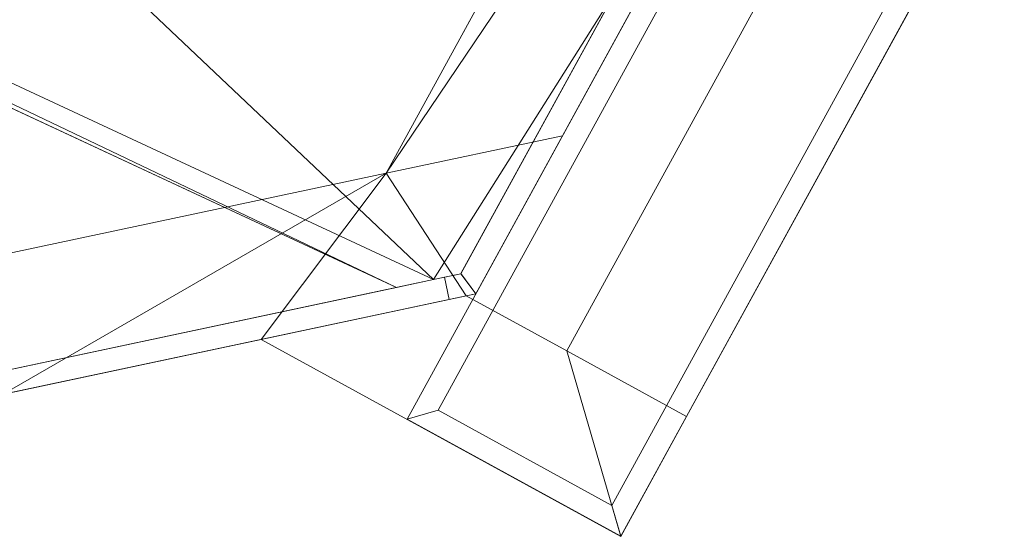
# Model space of a CAD drawing. Header units: millimetres. Extents: x -430348 to -225823, y -86243 to 5084.
# Tile 340 of 656: x -422412 to -420252, y -12790 to -11655. Entities that reach past the tile are written whole.
import ezdxf

# ---------------------------------------------------------------- set-up
doc = ezdxf.new("R2010")
doc.units = ezdxf.units.MM
for name, color, linetype, lineweight in [('A-GLAZ-CURT', 52, 'Continuous', 9), ('A-GLAZ-CWMG', 51, 'Continuous', 9), ('A-WALL', 113, 'Continuous', 9)]:
    doc.layers.add(name, color=color, linetype=linetype, lineweight=lineweight)

# ---------------------------------------------------------------- blocks, each defined once
blk = doc.blocks.new('System Panel - Glazed-504994-_3D_ Copy 1')
at = {"layer": 'A-GLAZ-CURT', "transparency": 33554471}
mesh = blk.add_polyface(dxfattribs=at)
corners = [(-1099.1, 5), (-1146, 5, 722.8), (81, 5, 802.6), (1146, 5)]
mesh.append_faces([[corners[k] for k in face] for face in [(2, 3, 0, 1)]])
mesh = blk.add_polyface(dxfattribs=at)
corners = [(1146, -5), (-1099.1, -5), (-1099.1, 5), (1146, 5)]
mesh.append_faces([[corners[k] for k in face] for face in [(3, 0, 1, 2)]])
mesh = blk.add_polyface(dxfattribs=at)
corners = [(81, -5, 802.6), (1146, -5), (1146, 5), (81, 5, 802.6)]
mesh.append_faces([[corners[k] for k in face] for face in [(3, 0, 1, 2)]])
mesh = blk.add_polyface(dxfattribs=at)
corners = [(-1099.1, -5), (1146, -5), (81, -5, 802.6), (-1146, -5, 722.8)]
mesh.append_faces([[corners[k] for k in face] for face in [(2, 3, 0, 1)]])
blk = doc.blocks.new('System Panel - Glazed-505000-_3D_ Copy 1')
at = {"layer": 'A-GLAZ-CURT', "transparency": 33554471}
mesh = blk.add_polyface(dxfattribs=at)
corners = [(-1153, 5), (-1202, 5, 754.2), (1106.2, 5, 754.2), (1155.4, 5, 717.1), (1202, 5)]
mesh.append_faces([[corners[k] for k in face] for face in [(3, 4, 2)]], dxfattribs={"vtx1": -1})
mesh.append_faces([[corners[k] for k in face] for face in [(0, 1, 2, 4)]], dxfattribs={"vtx2": -1})
mesh = blk.add_polyface(dxfattribs=at)
corners = [(-1202, -5, 754.2), (1106.2, -5, 754.2), (1106.2, 5, 754.2), (-1202, 5, 754.2)]
mesh.append_faces([[corners[k] for k in face] for face in [(0, 1, 2, 3)]])
mesh = blk.add_polyface(dxfattribs=at)
corners = [(1106.2, -5, 754.2), (1155.4, -5, 717.1), (1155.4, 5, 717.1), (1106.2, 5, 754.2)]
mesh.append_faces([[corners[k] for k in face] for face in [(3, 0, 1, 2)]])
mesh = blk.add_polyface(dxfattribs=at)
corners = [(1155.4, -5, 717.1), (1202, -5), (1202, 5), (1155.4, 5, 717.1)]
mesh.append_faces([[corners[k] for k in face] for face in [(3, 0, 1, 2)]])
mesh = blk.add_polyface(dxfattribs=at)
corners = [(-1153, -5), (1202, -5), (1155.4, -5, 717.1), (1106.2, -5, 754.2), (-1202, -5, 754.2)]
mesh.append_faces([[corners[k] for k in face] for face in [(4, 0, 3)]], dxfattribs={"vtx1": -1})
mesh.append_faces([[corners[k] for k in face] for face in [(1, 2, 3, 0)]], dxfattribs={"vtx2": -1})
blk = doc.blocks.new('Rectangular Mullion - 50mm x 50mm-505002-_3D_ Copy 1')
at = {"layer": 'A-GLAZ-CWMG'}
mesh = blk.add_polyface(dxfattribs=at)
corners = [(-50, 25, -22.9), (0, 25), (0, 25, -59.8), (-50, 25, -59.8)]
mesh.append_faces([[corners[k] for k in face] for face in [(0, 1, 2, 3)]])
mesh = blk.add_polyface(dxfattribs=at)
corners = [(-50, -25, -22.9), (-50, 25, -22.9), (-50, 25, -59.8), (-50, -25, -59.8)]
mesh.append_faces([[corners[k] for k in face] for face in [(0, 1, 2, 3)]])
mesh = blk.add_polyface(dxfattribs=at)
corners = [(0, 25), (-50, 25, -22.9), (-50, -25, -22.9), (0, -25)]
mesh.append_faces([[corners[k] for k in face] for face in [(3, 0, 1, 2)]])
mesh = blk.add_polyface(dxfattribs=at)
corners = [(0, 25, -59.8), (0, -25, -59.8), (-50, -25, -59.8), (-50, 25, -59.8)]
mesh.append_faces([[corners[k] for k in face] for face in [(1, 2, 3, 0)]])
mesh = blk.add_polyface(dxfattribs=at)
corners = [(0, 25), (0, -25), (0, -25, -59.8), (0, 25, -59.8)]
mesh.append_faces([[corners[k] for k in face] for face in [(3, 0, 1, 2)]])
mesh = blk.add_polyface(dxfattribs=at)
corners = [(0, -25), (-50, -25, -22.9), (-50, -25, -59.8), (0, -25, -59.8)]
mesh.append_faces([[corners[k] for k in face] for face in [(3, 0, 1, 2)]])
blk = doc.blocks.new('Rectangular Mullion - 50mm x 50mm-504993-_3D_ Copy 1')
at = {"layer": 'A-GLAZ-CWMG'}
mesh = blk.add_polyface(dxfattribs=at)
corners = [(-25, 25, -48.5), (-3.2, 25, -49.9), (25, 25, -51.7), (25, 25, -2359.9), (-25, 25, -2293.6)]
mesh.append_faces([[corners[k] for k in face] for face in [(0, 1, 4)]], dxfattribs={"vtx1": -1})
mesh.append_faces([[corners[k] for k in face] for face in [(2, 3, 4, 1)]], dxfattribs={"vtx2": -1})
mesh = blk.add_polyface(dxfattribs=at)
corners = [(-25, -25, -48.5), (-25, 25, -48.5), (-25, 25, -2293.6), (-25, -25, -2293.6)]
mesh.append_faces([[corners[k] for k in face] for face in [(3, 0, 1, 2)]])
mesh = blk.add_polyface(dxfattribs=at)
corners = [(-3.2, 25, -49.9), (-25, 25, -48.5), (-25, -25, -48.5), (-3.2, -25, -49.9)]
mesh.append_faces([[corners[k] for k in face] for face in [(0, 1, 2, 3)]])
mesh = blk.add_polyface(dxfattribs=at)
corners = [(25, 25, -2359.9), (25, -25, -2359.9), (-25, -25, -2293.6), (-25, 25, -2293.6)]
mesh.append_faces([[corners[k] for k in face] for face in [(3, 0, 1, 2)]])
mesh = blk.add_polyface(dxfattribs=at)
corners = [(25, 25, -51.7), (-3.2, 25, -49.9), (-3.2, -25, -49.9), (25, -25, -51.7)]
mesh.append_faces([[corners[k] for k in face] for face in [(0, 1, 2, 3)]])
mesh = blk.add_polyface(dxfattribs=at)
corners = [(25, 25, -51.7), (25, -25, -51.7), (25, -25, -2359.9), (25, 25, -2359.9)]
mesh.append_faces([[corners[k] for k in face] for face in [(0, 1, 2, 3)]])
mesh = blk.add_polyface(dxfattribs=at)
corners = [(25, -25, -51.7), (-3.2, -25, -49.9), (-25, -25, -48.5), (-25, -25, -2293.6), (25, -25, -2359.9)]
mesh.append_faces([[corners[k] for k in face] for face in [(1, 2, 3)]], dxfattribs={"vtx2": -1})
mesh.append_faces([[corners[k] for k in face] for face in [(3, 4, 0, 1)]], dxfattribs={"vtx3": -1})
blk = doc.blocks.new('Rectangular Mullion - 50mm x 50mm-505019-_3D_ Copy 1')
at = {"layer": 'A-GLAZ-CWMG'}
mesh = blk.add_polyface(dxfattribs=at)
corners = [(-50, 25), (0, 25), (0, 25, -769.8), (-50, 25, -746.9)]
mesh.append_faces([[corners[k] for k in face] for face in [(3, 0, 1, 2)]])
mesh = blk.add_polyface(dxfattribs=at)
corners = [(-50, -25), (-50, 25), (-50, 25, -746.9), (-50, -25, -746.9)]
mesh.append_faces([[corners[k] for k in face] for face in [(0, 1, 2, 3)]])
mesh = blk.add_polyface(dxfattribs=at)
corners = [(0, 25), (-50, 25), (-50, -25), (0, -25)]
mesh.append_faces([[corners[k] for k in face] for face in [(1, 2, 3, 0)]])
mesh = blk.add_polyface(dxfattribs=at)
corners = [(0, 25, -769.8), (0, -25, -769.8), (-50, -25, -746.9), (-50, 25, -746.9)]
mesh.append_faces([[corners[k] for k in face] for face in [(3, 0, 1, 2)]])
mesh = blk.add_polyface(dxfattribs=at)
corners = [(0, 25), (0, -25), (0, -25, -769.8), (0, 25, -769.8)]
mesh.append_faces([[corners[k] for k in face] for face in [(3, 0, 1, 2)]])
mesh = blk.add_polyface(dxfattribs=at)
corners = [(0, -25), (-50, -25), (-50, -25, -746.9), (0, -25, -769.8)]
mesh.append_faces([[corners[k] for k in face] for face in [(0, 1, 2, 3)]])
blk = doc.blocks.new('Rectangular Mullion - 50mm x 50mm-505290-_3D_ Copy 1')
at = {"layer": 'A-GLAZ-CWMG'}
mesh = blk.add_polyface(dxfattribs=at)
corners = [(-50, 25), (0, 25), (0, 25, -1460), (-50, 25, -1441.4)]
mesh.append_faces([[corners[k] for k in face] for face in [(3, 0, 1, 2)]])
mesh = blk.add_polyface(dxfattribs=at)
corners = [(-50, -25), (-50, 25), (-50, 25, -1441.4), (-50, -25, -1441.4)]
mesh.append_faces([[corners[k] for k in face] for face in [(0, 1, 2, 3)]])
mesh = blk.add_polyface(dxfattribs=at)
corners = [(0, 25), (-50, 25), (-50, -25), (0, -25)]
mesh.append_faces([[corners[k] for k in face] for face in [(1, 2, 3, 0)]])
mesh = blk.add_polyface(dxfattribs=at)
corners = [(0, 25, -1460), (0, -25, -1460), (-50, -25, -1441.4), (-50, 25, -1441.4)]
mesh.append_faces([[corners[k] for k in face] for face in [(0, 1, 2, 3)]])
mesh = blk.add_polyface(dxfattribs=at)
corners = [(0, 25), (0, -25), (0, -25, -1460), (0, 25, -1460)]
mesh.append_faces([[corners[k] for k in face] for face in [(3, 0, 1, 2)]])
mesh = blk.add_polyface(dxfattribs=at)
corners = [(0, -25), (-50, -25), (-50, -25, -1441.4), (0, -25, -1460)]
mesh.append_faces([[corners[k] for k in face] for face in [(0, 1, 2, 3)]])
blk = doc.blocks.new('System Panel - Glazed-505702-_3D_ Copy 1')
at = {"layer": 'A-GLAZ-CURT', "transparency": 33554471}
mesh = blk.add_polyface(dxfattribs=at)
corners = [(-1231, 5, 209), (498.7, 5, 3366.2), (1231, 5, 2965), (270, 5, 1211), (-80.8, 5, 1403.2), (-849.5, 5)]
mesh.append_faces([[corners[k] for k in face] for face in [(0, 1, 4, 5)]], dxfattribs={"vtx1": -1})
mesh.append_faces([[corners[k] for k in face] for face in [(2, 3, 4, 1)]], dxfattribs={"vtx2": -1})
mesh = blk.add_polyface(dxfattribs=at)
corners = [(-849.5, -5), (-1231, -5, 209), (-1231, 5, 209), (-849.5, 5)]
mesh.append_faces([[corners[k] for k in face] for face in [(3, 0, 1, 2)]])
mesh = blk.add_polyface(dxfattribs=at)
corners = [(-1231, -5, 209), (498.7, -5, 3366.2), (498.7, 5, 3366.2), (-1231, 5, 209)]
mesh.append_faces([[corners[k] for k in face] for face in [(0, 1, 2, 3)]])
mesh = blk.add_polyface(dxfattribs=at)
corners = [(-80.8, -5, 1403.2), (-849.5, -5), (-849.5, 5), (-80.8, 5, 1403.2)]
mesh.append_faces([[corners[k] for k in face] for face in [(3, 0, 1, 2)]])
mesh = blk.add_polyface(dxfattribs=at)
corners = [(-1231, -5, 209), (-849.5, -5), (-80.8, -5, 1403.2), (270, -5, 1211), (1231, -5, 2965), (498.7, -5, 3366.2)]
mesh.append_faces([[corners[k] for k in face] for face in [(2, 5, 0, 1)]], dxfattribs={"vtx0": -1})
mesh.append_faces([[corners[k] for k in face] for face in [(4, 5, 2, 3)]], dxfattribs={"vtx1": -1})
blk = doc.blocks.new('Rectangular Mullion - 50mm x 50mm-505704-_3D_ Copy 1')
at = {"layer": 'A-GLAZ-CWMG'}
mesh = blk.add_polyface(dxfattribs=at)
corners = [(-50, 25, 50), (0, 25), (0, 25, -1600), (-50, 25, -1550)]
mesh.append_faces([[corners[k] for k in face] for face in [(3, 0, 1, 2)]])
mesh = blk.add_polyface(dxfattribs=at)
corners = [(-50, -25, 50), (-50, 25, 50), (-50, 25, -1550), (-50, -25, -1550)]
mesh.append_faces([[corners[k] for k in face] for face in [(3, 0, 1, 2)]])
mesh = blk.add_polyface(dxfattribs=at)
corners = [(0, 25), (-50, 25, 50), (-50, -25, 50), (0, -25)]
mesh.append_faces([[corners[k] for k in face] for face in [(0, 1, 2, 3)]])
mesh = blk.add_polyface(dxfattribs=at)
corners = [(0, 25, -1600), (0, -25, -1600), (-50, -25, -1550), (-50, 25, -1550)]
mesh.append_faces([[corners[k] for k in face] for face in [(0, 1, 2, 3)]])
mesh = blk.add_polyface(dxfattribs=at)
corners = [(0, 25), (0, -25), (0, -25, -1600), (0, 25, -1600)]
mesh.append_faces([[corners[k] for k in face] for face in [(3, 0, 1, 2)]])
mesh = blk.add_polyface(dxfattribs=at)
corners = [(0, -25), (-50, -25, 50), (-50, -25, -1550), (0, -25, -1600)]
mesh.append_faces([[corners[k] for k in face] for face in [(0, 1, 2, 3)]])
blk = doc.blocks.new('Rectangular Mullion - 50mm x 50mm-505705-_3D_ Copy 1')
at = {"layer": 'A-GLAZ-CWMG'}
mesh = blk.add_polyface(dxfattribs=at)
corners = [(-50, 25, -50), (0, 25), (0, 25, -535), (-50, 25, -485)]
mesh.append_faces([[corners[k] for k in face] for face in [(3, 0, 1, 2)]])
mesh = blk.add_polyface(dxfattribs=at)
corners = [(-50, -25, -50), (-50, 25, -50), (-50, 25, -485), (-50, -25, -485)]
mesh.append_faces([[corners[k] for k in face] for face in [(3, 0, 1, 2)]])
mesh = blk.add_polyface(dxfattribs=at)
corners = [(0, 25), (-50, 25, -50), (-50, -25, -50), (0, -25)]
mesh.append_faces([[corners[k] for k in face] for face in [(2, 3, 0, 1)]])
mesh = blk.add_polyface(dxfattribs=at)
corners = [(0, 25, -535), (0, -25, -535), (-50, -25, -485), (-50, 25, -485)]
mesh.append_faces([[corners[k] for k in face] for face in [(3, 0, 1, 2)]])
mesh = blk.add_polyface(dxfattribs=at)
corners = [(0, 25), (0, -25), (0, -25, -535), (0, 25, -535)]
mesh.append_faces([[corners[k] for k in face] for face in [(3, 0, 1, 2)]])
mesh = blk.add_polyface(dxfattribs=at)
corners = [(0, -25), (-50, -25, -50), (-50, -25, -485), (0, -25, -535)]
mesh.append_faces([[corners[k] for k in face] for face in [(0, 1, 2, 3)]])
blk = doc.blocks.new('Rectangular Mullion - 50mm x 50mm-505708-_3D_ Copy 1')
at = {"layer": 'A-GLAZ-CWMG'}
mesh = blk.add_polyface(dxfattribs=at)
corners = [(-50, 25, -50), (0, 25), (0, 25, -3700), (-50, 25, -3650)]
mesh.append_faces([[corners[k] for k in face] for face in [(0, 1, 2, 3)]])
mesh = blk.add_polyface(dxfattribs=at)
corners = [(-50, -25, -50), (-50, 25, -50), (-50, 25, -3650), (-50, -25, -3650)]
mesh.append_faces([[corners[k] for k in face] for face in [(0, 1, 2, 3)]])
mesh = blk.add_polyface(dxfattribs=at)
corners = [(0, 25), (-50, 25, -50), (-50, -25, -50), (0, -25)]
mesh.append_faces([[corners[k] for k in face] for face in [(3, 0, 1, 2)]])
mesh = blk.add_polyface(dxfattribs=at)
corners = [(0, 25), (0, -25), (0, -25, -3700), (0, 25, -3700)]
mesh.append_faces([[corners[k] for k in face] for face in [(0, 1, 2, 3)]])
mesh = blk.add_polyface(dxfattribs=at)
corners = [(0, -25), (-50, -25, -50), (-50, -25, -3650), (0, -25, -3700)]
mesh.append_faces([[corners[k] for k in face] for face in [(3, 0, 1, 2)]])

msp = doc.modelspace()

# ---------------------------------------------------------------- block references
at = {"layer": 'A-GLAZ-CURT', "transparency": 33554471, "extrusion": (0, 1, 0), "rotation": 180}
msp.add_blockref('System Panel - Glazed-505702-_3D_ Copy 1', (420263.6, 60381, -12722), dxfattribs=at)
at = {"layer": 'A-GLAZ-CURT', "transparency": 33554471, "extrusion": (-0.422618, -0.906308, 0)}
for name, p in [('System Panel - Glazed-505000-_3D_ Copy 1', (-377952.3, 60498.8, 188461.9)), ('System Panel - Glazed-504994-_3D_ Copy 1', (-378058.5, 60498.8, 189266.1))]:
    msp.add_blockref(name, p, dxfattribs=at)
at = {"layer": 'A-GLAZ-CWMG', "extrusion": (-0.480496, -0.876997, 0), "rotation": 180}
msp.add_blockref('Rectangular Mullion - 50mm x 50mm-505708-_3D_ Copy 1', (-363687.1, 60381, 213550.3), dxfattribs=at)
at = {"layer": 'A-GLAZ-CWMG', "extrusion": (-0.906308, 0.422618, 0), "rotation": 180}
msp.add_blockref('Rectangular Mullion - 50mm x 50mm-504993-_3D_ Copy 1', (189241.1, 60498.8, 379206), dxfattribs=at)
at = {"layer": 'A-GLAZ-CWMG', "extrusion": (0.480496, 0.876997, 0), "rotation": 180}
for name, p in [('Rectangular Mullion - 50mm x 50mm-505704-_3D_ Copy 1', (363152.1, 60381, -211950.3)), ('Rectangular Mullion - 50mm x 50mm-505019-_3D_ Copy 1', (363687.1, 60498.8, -212466.3))]:
    msp.add_blockref(name, p, dxfattribs=at)
at = {"layer": 'A-GLAZ-CWMG', "extrusion": (0.978148, 0.207912, 0), "rotation": 180}
for name, p in [('Rectangular Mullion - 50mm x 50mm-505290-_3D_ Copy 1', (75627, 60498.8, -414811)), ('Rectangular Mullion - 50mm x 50mm-505002-_3D_ Copy 1', (75627, 60498.8, -414751.1))]:
    msp.add_blockref(name, p, dxfattribs=at)
at = {"layer": 'A-GLAZ-CWMG', "extrusion": (0.876997, -0.480496, 0), "rotation": 180}
msp.add_blockref('Rectangular Mullion - 50mm x 50mm-505705-_3D_ Copy 1', (-213550.3, 60381, -363152.1), dxfattribs=at)

# ---------------------------------------------------------------- meshes
at = {"layer": 'A-WALL'}
mesh = msp.add_polyface(dxfattribs=at)
corners = [(-418465.2, -6255.3, 56727.3), (-421608.5, -11992.5, 56727.3), (-421608.5, -11992.5, 60473.8), (-418465.2, -6255.3, 60473.8), (-419957.5, -8979.1, 59995.4), (-419957.5, -8979.1, 59195.4), (-419602, -8330.1, 59195.4), (-419602, -8330.1, 59995.4), (-419169.5, -7540.8, 59995.4), (-419169.5, -7540.8, 58815.4), (-418953.3, -7146.1, 58815.4), (-418953.3, -7146.1, 59995.4)]
mesh.append_faces([[corners[k] for k in face] for face in [(9, 0, 5, 6)]], dxfattribs={"vtx0": -1, "vtx1": -1, "vtx3": -1})
mesh.append_faces([[corners[k] for k in face] for face in [(0, 9, 10), (4, 2, 3, 7), (2, 4, 5)]], dxfattribs={"vtx0": -1, "vtx2": -1})
mesh.append_faces([[corners[k] for k in face] for face in [(3, 11, 8, 7)]], dxfattribs={"vtx0": -1, "vtx2": -1, "vtx3": -1})
mesh.append_faces([[corners[k] for k in face] for face in [(5, 0, 1, 2)]], dxfattribs={"vtx0": -1, "vtx3": -1})
mesh.append_faces([[corners[k] for k in face] for face in [(3, 0, 10, 11), (8, 9, 6, 7)]], dxfattribs={"vtx1": -1, "vtx3": -1})
mesh = msp.add_polyface(dxfattribs=at)
corners = [(-421608.5, -11992.5, 56727.3), (-418465.2, -6255.3, 56727.3), (-418207.8, -6409.9, 56727.3), (-419784.7, -9287.9, 56727.3), (-419928.8, -9551, 56727.3), (-421221.4, -11910.2, 56727.3)]
mesh.append_faces([[corners[k] for k in face] for face in [(3, 0, 1, 2), (0, 3, 4, 5)]], dxfattribs={"vtx0": -1})
mesh = msp.add_polyface(dxfattribs=at)
corners = [(-418465.2, -6255.3, 60473.8), (-421608.5, -11992.5, 60473.8), (-421221.4, -11910.2, 60473.8), (-418207.8, -6409.9, 60473.8)]
mesh.append_faces([[corners[k] for k in face] for face in [(0, 1, 2, 3)]])
mesh = msp.add_polyface(dxfattribs=at)
corners = [(-421221.4, -11910.2, 56727.3), (-419928.8, -9551, 56727.3), (-419784.7, -9287.9, 56727.3), (-418207.8, -6409.9, 56727.3), (-418207.8, -6409.9, 60473.8), (-421221.4, -11910.2, 60473.8), (-419694.4, -9123.2, 59195.4), (-419694.4, -9123.2, 59995.4), (-419338.9, -8474.2, 59995.4), (-419338.9, -8474.2, 59195.4), (-418906.4, -7684.9, 58815.4), (-418906.4, -7684.9, 59995.4), (-418690.2, -7290.3, 59995.4), (-418690.2, -7290.3, 58815.4)]
mesh.append_faces([[corners[k] for k in face] for face in [(4, 8, 11, 12)]], dxfattribs={"vtx0": -1, "vtx1": -1, "vtx3": -1})
mesh.append_faces([[corners[k] for k in face] for face in [(3, 13, 10, 2), (9, 10, 11, 8), (13, 3, 4, 12)]], dxfattribs={"vtx0": -1, "vtx2": -1})
mesh.append_faces([[corners[k] for k in face] for face in [(1, 2, 6, 0)]], dxfattribs={"vtx1": -1, "vtx2": -1})
mesh.append_faces([[corners[k] for k in face] for face in [(9, 6, 2, 10)]], dxfattribs={"vtx1": -1, "vtx2": -1, "vtx3": -1})
mesh.append_faces([[corners[k] for k in face] for face in [(6, 7, 5, 0), (4, 5, 7, 8)]], dxfattribs={"vtx1": -1, "vtx3": -1})
mesh = msp.add_polyface(dxfattribs=at)
corners = [(-421212.3, -12382.6, 56727.3), (-421212.3, -12382.6, 60356), (-420587.6, -11242.5, 60356), (-420587.6, -11242.5, 56727.3)]
mesh.append_faces([[corners[k] for k in face] for face in [(2, 3, 0, 1)]])
mesh = msp.add_polyface(dxfattribs=at)
corners = [(-420324.5, -11386.7, 56727.3), (-420949.2, -12526.8, 56727.3), (-421212.3, -12382.6, 56727.3), (-420587.6, -11242.5, 56727.3)]
mesh.append_faces([[corners[k] for k in face] for face in [(3, 0, 1, 2)]])
mesh = msp.add_polyface(dxfattribs=at)
corners = [(-420949.2, -12526.8, 60356), (-420324.5, -11386.7, 60356), (-420587.6, -11242.5, 60356), (-421212.3, -12382.6, 60356)]
mesh.append_faces([[corners[k] for k in face] for face in [(0, 1, 2, 3)]])
mesh = msp.add_polyface(dxfattribs=at)
corners = [(-420949.2, -12526.8, 56727.3), (-420324.5, -11386.7, 56727.3), (-420324.5, -11386.7, 60356), (-420949.2, -12526.8, 60356)]
mesh.append_faces([[corners[k] for k in face] for face in [(2, 3, 0, 1)]])
mesh = msp.add_polyface(dxfattribs=at)
corners = [(-422851.7, -12256.7, 56727.3), (-422851.7, -12256.7, 60473.8), (-421608.5, -11992.5, 60473.8), (-421221.4, -11910.2, 60473.8), (-421221.4, -11910.2, 56727.3), (-421608.5, -11992.5, 56727.3)]
mesh.append_faces([[corners[k] for k in face] for face in [(5, 2, 3, 4)]], dxfattribs={"vtx0": -1})
mesh.append_faces([[corners[k] for k in face] for face in [(5, 0, 1, 2)]], dxfattribs={"vtx3": -1})
mesh = msp.add_polyface(dxfattribs=at)
corners = [(-421411.6, -12257.3, 56727.3), (-421432.8, -12261.8, 56727.3), (-421882.6, -12357.4, 56727.3), (-422448.4, -12477.7, 56727.3), (-422851.7, -12256.7, 56727.3), (-421608.5, -11992.5, 56727.3), (-421221.4, -11910.2, 56727.3)]
mesh.append_faces([[corners[k] for k in face] for face in [(5, 2, 3, 4)]], dxfattribs={"vtx0": -1})
mesh.append_faces([[corners[k] for k in face] for face in [(5, 1, 2)]], dxfattribs={"vtx0": -1, "vtx2": -1})
mesh.append_faces([[corners[k] for k in face] for face in [(0, 1, 5, 6)]], dxfattribs={"vtx1": -1})
mesh = msp.add_polyface(dxfattribs=at)
corners = [(-422448.4, -12477.7, 60473.8), (-421411.6, -12257.3, 60473.8), (-421221.4, -11910.2, 60473.8), (-421608.5, -11992.5, 60473.8), (-422851.7, -12256.7, 60473.8)]
mesh.append_faces([[corners[k] for k in face] for face in [(3, 0, 1, 2)]], dxfattribs={"vtx0": -1})
mesh.append_faces([[corners[k] for k in face] for face in [(3, 4, 0)]], dxfattribs={"vtx2": -1})
mesh = msp.add_polyface(dxfattribs=at)
corners = [(-421608.5, -11992.5, 60473.8), (-421608.5, -11992.5, 56727.3), (-421221.4, -11910.2, 56727.3), (-421221.4, -11910.2, 60473.8)]
mesh.append_faces([[corners[k] for k in face] for face in [(1, 2, 3, 0)]])
mesh = msp.add_polyface(dxfattribs=at)
corners = [(-421411.6, -12257.3, 60473.8), (-421411.6, -12257.3, 56727.3), (-421221.4, -11910.2, 56727.3), (-421221.4, -11910.2, 60473.8)]
mesh.append_faces([[corners[k] for k in face] for face in [(3, 0, 1, 2)]])
mesh = msp.add_polyface(dxfattribs=at)
corners = [(-422448.4, -12477.7, 56727.3), (-421882.6, -12357.4, 56727.3), (-421432.8, -12261.8, 56727.3), (-421411.6, -12257.3, 56727.3), (-421411.6, -12257.3, 60473.8), (-422448.4, -12477.7, 60473.8)]
mesh.append_faces([[corners[k] for k in face] for face in [(5, 0, 1, 4), (2, 3, 4, 1)]], dxfattribs={"vtx2": -1})
mesh = msp.add_polyface(dxfattribs=at)
corners = [(-421093.3, -12789.9, 56727.3), (-421882.6, -12357.4, 56727.3), (-421432.8, -12261.8, 56727.3), (-421212.3, -12382.6, 56727.3), (-420949.2, -12526.8, 56727.3)]
mesh.append_faces([[corners[k] for k in face] for face in [(3, 4, 0)]], dxfattribs={"vtx2": -1})
mesh.append_faces([[corners[k] for k in face] for face in [(0, 1, 2, 3)]], dxfattribs={"vtx3": -1})
mesh = msp.add_polyface(dxfattribs=at)
corners = [(-421882.6, -12357.4, 60356), (-421093.3, -12789.9, 60356), (-420949.2, -12526.8, 60356), (-421212.3, -12382.6, 60356), (-421432.8, -12261.8, 60356)]
mesh.append_faces([[corners[k] for k in face] for face in [(2, 3, 1)]], dxfattribs={"vtx1": -1})
mesh.append_faces([[corners[k] for k in face] for face in [(4, 0, 1, 3)]], dxfattribs={"vtx2": -1})
mesh = msp.add_polyface(dxfattribs=at)
corners = [(-421882.6, -12357.4, 56727.3), (-421882.6, -12357.4, 60356), (-421432.8, -12261.8, 60356), (-421432.8, -12261.8, 56727.3)]
mesh.append_faces([[corners[k] for k in face] for face in [(2, 3, 0, 1)]])
mesh = msp.add_polyface(dxfattribs=at)
corners = [(-421432.8, -12261.8, 56727.3), (-421432.8, -12261.8, 60356), (-421212.3, -12382.6, 60356), (-420949.2, -12526.8, 60356), (-420949.2, -12526.8, 56727.3), (-421212.3, -12382.6, 56727.3)]
mesh.append_faces([[corners[k] for k in face] for face in [(1, 2, 5, 0)]], dxfattribs={"vtx1": -1})
mesh.append_faces([[corners[k] for k in face] for face in [(3, 4, 5, 2)]], dxfattribs={"vtx2": -1})
mesh = msp.add_polyface(dxfattribs=at)
corners = [(-421882.6, -12357.4, 56727.3), (-421093.3, -12789.9, 56727.3), (-421093.3, -12789.9, 60356), (-421882.6, -12357.4, 60356)]
mesh.append_faces([[corners[k] for k in face] for face in [(3, 0, 1, 2)]])
mesh = msp.add_polyface(dxfattribs=at)
corners = [(-420949.2, -12526.8, 56727.3), (-420949.2, -12526.8, 60356), (-421212.3, -12382.6, 60356), (-421212.3, -12382.6, 56727.3)]
mesh.append_faces([[corners[k] for k in face] for face in [(3, 0, 1, 2)]])
mesh = msp.add_polyface(dxfattribs=at)
corners = [(-421093.3, -12789.9, 60356), (-421093.3, -12789.9, 56727.3), (-420949.2, -12526.8, 56727.3), (-420949.2, -12526.8, 60356)]
mesh.append_faces([[corners[k] for k in face] for face in [(0, 1, 2, 3)]])

doc.saveas('drawing.dxf')
